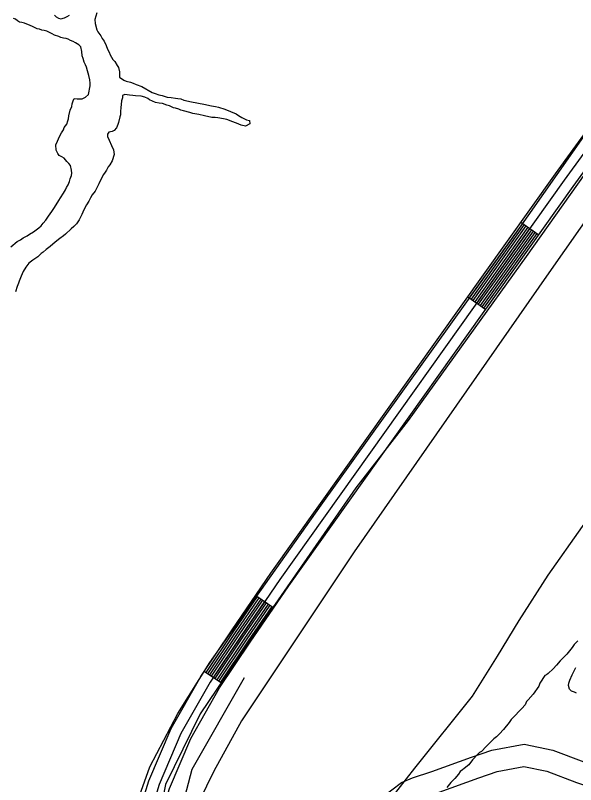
# Model space of a CAD drawing. Extents: x 3177185 to 3215018, y 812988 to 838321.
# Drawn here: x 3197279 to 3198044, y 827329 to 828380 of the extents above; entities that cross this region are included whole.
import ezdxf

# ---------------------------------------------------------------- set-up
doc = ezdxf.new("R2010")
doc.units = 0
for name, color, linetype in [('V-LEVE-TOET', 7, 'Continuous'), ('V-ROAD-CNTR', 7, 'Continuous'), ('V-SITE-VEGE', 7, 'Continuous'), ('V-TOPO-SHOR', 7, 'Continuous')]:
    doc.layers.add(name, color=color, linetype=linetype)

msp = doc.modelspace()

# ---------------------------------------------------------------- linework, layer by layer
at = {"layer": 'V-LEVE-TOET'}
for points in [[(3197778.9, 827293.5), (3197824.8, 827352.1), (3197903.4, 827450.2), (3197937.5, 827504.9), (3197966.9, 827553.5), (3198006.5, 827615.6), (3198100.2, 827748.3), (3198180.9, 827861.6), (3198228.6, 827936.4), (3198378.5, 828140.1), (3198532.1, 828352.9), (3198657.5, 828532.6), (3198872.5, 828837.6), (3199098.8, 829163.4)], [(3198602.5, 828855.6), (3198416.2, 828602.3), (3198221.3, 828333.2), (3198007.4, 828028.5), (3197741.6, 827647.4), (3197588.1, 827416.7), (3197550.2, 827347.9), (3197520.1, 827286.5)]]:
    msp.add_lwpolyline(points, dxfattribs=at)
at = {"layer": 'V-ROAD-CNTR'}
for p, q in [((3197969.5, 828097.6), (3197993.9, 828080.2)), ((3197897, 827995.8), (3197921.4, 827978.4)), ((3197607.3, 827587.9), (3197632.1, 827571)), ((3197537.2, 827484.3), (3197562.1, 827467.6))]:
    msp.add_line(p, q, dxfattribs=at)
for points in [[(3197570.5, 826842.9), (3197559.8, 826885.6), (3197535.8, 826958.3), (3197501.2, 827050.7), (3197473, 827138.3), (3197462.4, 827201.1), (3197471.4, 827264.6), (3197489.7, 827324.3), (3197518.8, 827392.6), (3197558.1, 827461.5), (3197599.8, 827523.9), (3197652.6, 827600.9), (3198040.9, 828146.2), (3198304.2, 828508.6), (3198528.3, 828820.4), (3198736.7, 829113.5), (3198856.4, 829279.3), (3198952.9, 829407.7), (3199016.4, 829504.3)], [(3197541.4, 826835.6), (3197531, 826877.2), (3197507.5, 826948.3), (3197472.9, 827040.8), (3197443.8, 827131.1), (3197432, 827200.7), (3197442.1, 827271.1), (3197461.5, 827334.5), (3197491.9, 827406), (3197532.5, 827477.3), (3197575, 827540.8), (3197628.1, 827618.1), (3198016.5, 828163.7), (3198279.9, 828526.2), (3198503.9, 828837.8), (3198712.3, 829130.9), (3198832.3, 829297.1), (3198928.4, 829424.9), (3198959.5, 829472.2)], [(3198940.7, 829416.3), (3198844.4, 829288.2), (3198724.5, 829122.2), (3198516.1, 828829.1), (3198292, 828517.4), (3198028.7, 828155), (3197640.4, 827609.5), (3197587.4, 827532.4), (3197545.3, 827469.4), (3197505.3, 827399.3), (3197475.6, 827329.4), (3197456.7, 827267.8), (3197447.2, 827200.9), (3197458.4, 827134.7), (3197487.1, 827045.8), (3197521.6, 826953.3), (3197545.4, 826881.4), (3197555.9, 826839.2)], [(3197899.4, 827994.1), (3197971.9, 828095.9)], [(3197901.9, 827992.3), (3197974.4, 828094.2)], [(3197904.3, 827990.6), (3197976.8, 828092.4)], [(3197906.8, 827988.9), (3197979.3, 828090.7)], [(3197909.2, 827987.1), (3197981.7, 828088.9)], [(3197911.7, 827985.4), (3197984.2, 828087.2)], [(3197914.1, 827983.6), (3197986.6, 828085.5)], [(3197916.5, 827981.9), (3197989, 828083.7)], [(3197919, 827980.2), (3197991.5, 828082)], [(3197539.7, 827482.6), (3197577.4, 827539.1), (3197609.8, 827586.2)], [(3197542.2, 827480.9), (3197579.9, 827537.4), (3197612.3, 827584.5)], [(3197544.7, 827479.3), (3197582.4, 827535.7), (3197614.8, 827582.9)], [(3197547.2, 827477.6), (3197584.9, 827534), (3197617.2, 827581.2)], [(3197549.7, 827475.9), (3197587.4, 827532.4), (3197619.7, 827579.5)], [(3197552.2, 827474.3), (3197589.9, 827530.7), (3197622.2, 827577.8)], [(3197554.7, 827472.6), (3197592.4, 827529), (3197624.7, 827576.1)], [(3197557.2, 827470.9), (3197594.8, 827527.3), (3197627.1, 827574.4)], [(3197559.6, 827469.3), (3197597.3, 827525.6), (3197629.6, 827572.7)], [(3197780.1, 827312.2), (3197806.2, 827332.2), (3197821.6, 827338.8), (3197847.9, 827347.4), (3197901.9, 827367.1), (3197929.7, 827376.5), (3197973.9, 827384.6), (3198013.1, 827376.6), (3198055.3, 827360.4), (3198096.7, 827346.7), (3198108.5, 827344.6), (3198128.2, 827347.2), (3198177.3, 827357.1), (3198203.2, 827359.5), (3198220.3, 827351.4), (3198250.1, 827335.6), (3198341.4, 827309.6)], [(3197857.7, 827319.1), (3197911.8, 827338.8), (3197937.2, 827347.4), (3197973.6, 827354), (3198004.6, 827347.7), (3198045.2, 827332.1), (3198089.3, 827317.6)]]:
    msp.add_lwpolyline(points, dxfattribs=at)
at = {"layer": 'V-SITE-VEGE'}
for points in [[(3198047.3, 827525.8), (3198041.9, 827520.6), (3198039.6, 827516.8), (3198032, 827507.8), (3198022.8, 827498.7), (3198018.2, 827492.7), (3198013.6, 827487.4), (3198006.7, 827481.4), (3198004.5, 827479.2), (3198002.2, 827478.4), (3197995.3, 827467.9), (3197993.7, 827464.1), (3197986.1, 827452.8), (3197979.2, 827445.3), (3197976.9, 827443), (3197975.3, 827438.5), (3197970.7, 827433.2), (3197957.8, 827420.4), (3197956.2, 827418.2), (3197953.2, 827414.4), (3197945.5, 827404.6), (3197940.2, 827398.6), (3197936.3, 827394.9), (3197932.5, 827391.9), (3197921.8, 827381.3), (3197915.7, 827374.6), (3197912.7, 827373.1), (3197910.4, 827370.8)], [(3198045.3, 827454.4), (3198042.5, 827455.6), (3198038.5, 827457.1), (3198035.7, 827459.9), (3198034.6, 827464.8), (3198034.9, 827467.9), (3198036.3, 827471.9), (3198039.2, 827479.3), (3198044.2, 827489.3)], [(3197910.4, 827370.8), (3197903.5, 827363.3), (3197898.1, 827356.5), (3197892, 827351.3), (3197889.8, 827349.8), (3197886.7, 827347.5), (3197884.4, 827343.7), (3197879.1, 827337.7), (3197873.7, 827332.5), (3197868.3, 827325.7)]]:
    msp.add_lwpolyline(points, dxfattribs=at)
at = {"layer": 'V-TOPO-SHOR'}
for points in [[(3200309.4, 830575.8), (3200226.6, 830501.9), (3200132.6, 830437), (3200016.2, 830376.5), (3199940.1, 830342.9), (3199680.4, 830179.5), (3199490.1, 830056.4), (3199409.5, 829991.5), (3199328.9, 829910.9), (3199250.6, 829819.1), (3198966.3, 829434.1), (3198809.5, 829216.9), (3198341.7, 828565.5), (3197976.8, 828050.6), (3197815.6, 827826.7), (3197744, 827734.9), (3197587.3, 827508.8), (3197531.3, 827426), (3197484.3, 827329.7), (3197468.6, 827253.6), (3197459.6, 827179.7), (3197475.3, 827099.2)], [(3197323.7, 827090.8), (3197339.9, 827112), (3197353.3, 827136.7), (3197367.9, 827157.9), (3197382.4, 827174.7), (3197399.2, 827193.7), (3197411.5, 827209.4), (3197420.5, 827226.2), (3197427.2, 827249.7), (3197446.2, 827307.9), (3197463, 827353.8), (3197501.1, 827426.6), (3197544.7, 827496), (3197696.9, 827710.9), (3197961.1, 828080.2), (3198058.5, 828219), (3198232, 828454.1), (3198476, 828797.7), (3198745.7, 829168.2), (3198924.8, 829415.6)], [(3197332.6, 828380.5), (3197334.9, 828378.2), (3197338.1, 828376.4), (3197341.1, 828375.3), (3197346.3, 828376.7), (3197349.8, 828378.6), (3197353.2, 828380.1)], [(3197390.6, 828383.6), (3197389.1, 828378.9), (3197387.9, 828374.5), (3197388.3, 828368.7), (3197390.4, 828360.3), (3197391.8, 828357.4), (3197395.8, 828351.9), (3197397.9, 828348.6), (3197400.5, 828344.6), (3197403.3, 828338.7), (3197405.1, 828334), (3197407.3, 828329.6), (3197408.7, 828325.9), (3197412.3, 828319.7), (3197415.2, 828316.8), (3197418.4, 828311.7), (3197420.2, 828308.7), (3197421.2, 828302.9), (3197421.6, 828298.9)], [(3197368.2, 828337.4), (3197365.8, 828339.6), (3197361.3, 828342.7), (3197358, 828344.2), (3197354.7, 828345.9), (3197351.5, 828347.4), (3197348.4, 828348.2), (3197345.1, 828348.7), (3197341.4, 828349.9), (3197338.4, 828351), (3197332.7, 828353.1), (3197329.5, 828354.9), (3197326.6, 828356.1), (3197322, 828358.3), (3197318.5, 828359.2), (3197315.2, 828360), (3197312.1, 828361), (3197309.1, 828361.8), (3197306.1, 828362.9), (3197303.4, 828364.2), (3197298.6, 828366.5), (3197294.9, 828368.1), (3197291.7, 828369.3), (3197287.9, 828370.3), (3197284.9, 828370.8), (3197282.2, 828372.5), (3197279.5, 828374.8), (3197276.5, 828375.9)], [(3197273.1, 828063.8), (3197281.9, 828071), (3197286.3, 828073.6), (3197289.9, 828076.1), (3197295.4, 828078.9), (3197298.7, 828081.1), (3197304.2, 828084.3), (3197311.1, 828089.7), (3197314.4, 828092.6), (3197317.4, 828096.2), (3197320.7, 828100.2), (3197324.4, 828105.7), (3197328.8, 828112.2), (3197331.7, 828116.2), (3197335, 828121.2), (3197338.7, 828127.4), (3197340.9, 828131), (3197345, 828137.2), (3197347.6, 828141.9), (3197349.1, 828144.8), (3197351.3, 828148.8), (3197353.1, 828153.1), (3197354.2, 828156.7), (3197355.7, 828161.1), (3197356.1, 828164.4), (3197355.8, 828168.7), (3197354.4, 828174.9), (3197352.2, 828177.9), (3197349.3, 828180.4), (3197345.7, 828184.8), (3197342.8, 828186.7), (3197339.2, 828188.5), (3197337, 828191.5), (3197334.9, 828195.8), (3197334.6, 828203.1), (3197336.8, 828208.2), (3197339.4, 828214.4), (3197342.4, 828219.8), (3197344.9, 828223.8), (3197346, 828226.7), (3197349.4, 828231.4), (3197350.8, 828235.8), (3197351.6, 828238.7), (3197352, 828242.7), (3197353.9, 828250.7), (3197356.1, 828255.7), (3197356.9, 828259.4), (3197358, 828263.4), (3197359.5, 828266.3), (3197363.5, 828266.2), (3197366.7, 828266.2), (3197370.4, 828266.2), (3197375.1, 828268.3), (3197379.2, 828271.9), (3197381.4, 828283.9), (3197381.5, 828287.6), (3197380.8, 828291.9), (3197379.7, 828297.8), (3197377.6, 828304.3), (3197376.2, 828309.4), (3197375.1, 828312.4), (3197373.3, 828316), (3197371.9, 828321.1), (3197370.5, 828324.8), (3197369.8, 828330.6), (3197368.4, 828337.2), (3197368.2, 828337.4)], [(3197421.6, 828298.9), (3197421.6, 828295.6), (3197427.3, 828291.6), (3197430.6, 828290.1), (3197436.4, 828289), (3197440.1, 828287.5), (3197444, 828285.6), (3197452, 828282.7), (3197466.2, 828274.9), (3197470.2, 828273.1), (3197475.2, 828271.6), (3197479.6, 828270.4), (3197486.5, 828268.2), (3197492, 828267.8), (3197497.8, 828267), (3197501, 828266.6), (3197505, 828265.9), (3197509.4, 828264.4), (3197519.9, 828262.1), (3197536.6, 828258.7), (3197547.2, 828256.4), (3197552.3, 828255.7), (3197556.6, 828254.5), (3197565.4, 828251.9), (3197580.6, 828245.6), (3197583.8, 828243.4), (3197588.6, 828240.5), (3197594.7, 828237.5), (3197598.7, 828236.4), (3197599.4, 828231.7), (3197593.6, 828228.8), (3197587.4, 828229.9), (3197581.2, 828232.9), (3197574.7, 828235.1), (3197571.4, 828236.6), (3197567.8, 828237.7), (3197563.4, 828238.8), (3197555.8, 828240), (3197552.2, 828240.4), (3197547.4, 828240.4), (3197537.3, 828242.7), (3197529.6, 828244.6), (3197521.3, 828246.1), (3197517.3, 828247.2), (3197508.9, 828249.5), (3197505.3, 828250.6), (3197502.4, 828251.7), (3197498, 828253.2), (3197495.1, 828253.9), (3197489.7, 828256.5), (3197486, 828257.6), (3197480.2, 828259.5), (3197475.5, 828259.9), (3197470.4, 828261), (3197462.4, 828264.7), (3197459.9, 828266.6), (3197455.9, 828268.1), (3197451.2, 828269.6), (3197443.2, 828270), (3197439.6, 828270.4), (3197435.2, 828271.1), (3197428.7, 828271.9), (3197425.7, 828270.5), (3197425.7, 828267.2), (3197424.2, 828263.2), (3197423.4, 828253.8), (3197422.7, 828249.4), (3197422.6, 828244.3), (3197421.9, 828241.4), (3197420, 828233.8), (3197419.2, 828230.9), (3197417.4, 828226.5), (3197414.1, 828222.9), (3197411.2, 828221.5), (3197406.8, 828220.4), (3197404.9, 828217.9), (3197404.9, 828214.6), (3197407.4, 828209.8), (3197410.3, 828202.2), (3197413.1, 828196.3), (3197413.8, 828193), (3197414.2, 828189.8), (3197411.6, 828181.4), (3197408.3, 828176), (3197406.1, 828173.1), (3197403.8, 828168.7), (3197402, 828165.8), (3197399.4, 828162.6), (3197395.7, 828155.7), (3197393.1, 828149.9), (3197388, 828140.1), (3197384.3, 828135), (3197381.7, 828130.7), (3197379.5, 828126.3), (3197376.5, 828121.3), (3197372.8, 828114.4), (3197370.2, 828108.2), (3197366.5, 828101), (3197362.5, 828095.2), (3197359.2, 828091.6), (3197355.2, 828088.3)], [(3197355.2, 828088.3), (3197347.8, 828081.1), (3197344.9, 828078.9), (3197340.1, 828075.3), (3197333.6, 828070.3), (3197326.6, 828064.5), (3197321.5, 828060.2), (3197317.1, 828056.6), (3197314.5, 828054.8), (3197309.7, 828050.4), (3197303.2, 828045.8), (3197297.7, 828041.4), (3197293.6, 828036), (3197289.9, 828030.2), (3197287, 828024), (3197284.4, 828017.1), (3197283.6, 828014.2), (3197281.8, 828009.5), (3197279.2, 828002.3)], [(3197591.7, 827475.2), (3197520.1, 827349.9), (3197497.7, 827264.8), (3197495.5, 827199.9), (3197504.4, 827141.7), (3197535.8, 826958.1), (3197560.4, 826868.6)]]:
    msp.add_lwpolyline(points, dxfattribs=at)

doc.saveas('drawing.dxf')
